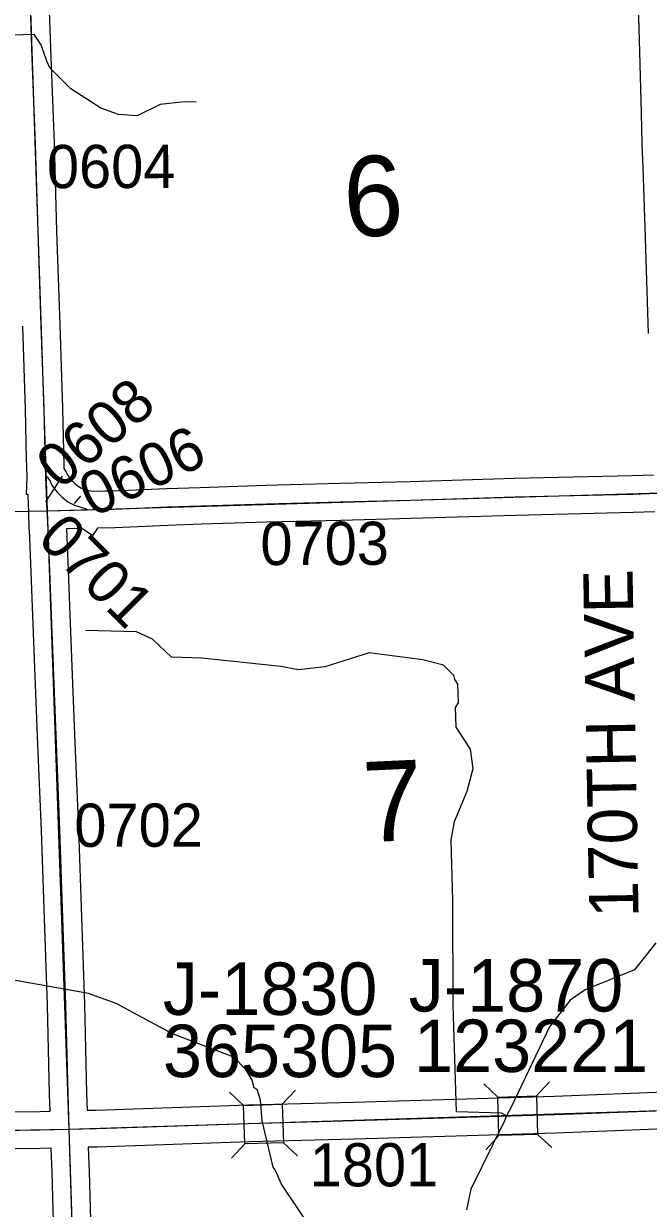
# Model space of a CAD drawing. Extents: x 128.7 to 185.5, y -21.4 to 12.6.
# Drawn here: x 139.982 to 140.994, y -3.672 to -1.752 of the extents above; entities that cross this region are included whole.
import ezdxf

# ---------------------------------------------------------------- set-up
doc = ezdxf.new("R2010")
doc.units = 0
for name, color, linetype in [('tdCoHydroRiver', 7, 'Continuous'), ('tdCoSecRdNmbr', 7, 'Continuous'), ('tdCoSecRdTxt', 7, 'Continuous'), ('tdCoSecRteBand', 7, 'Continuous'), ('tdCoSecRteCL', 7, 'Continuous'), ('tdCoSectLine', 7, 'Continuous'), ('tdCoSectLinePart', 7, 'Continuous'), ('tdCoSectNmbr', 7, 'Continuous'), ('tdCoStrucSec', 7, 'Continuous'), ('tdCoStrucSecCoName', 7, 'Continuous'), ('tdCoStrucSecFHWANum', 7, 'Continuous'), ('tdCoSurfGravel', 7, 'Continuous'), ('tdCoTwpBndryShd', 7, 'Continuous')]:
    doc.layers.add(name, color=color, linetype=linetype)

msp = doc.modelspace()

# ---------------------------------------------------------------- linework, layer by layer
at = {"layer": 'tdCoHydroRiver'}
for points in [[(140.2614, -1.8796), (140.2424, -1.8786), (140.2031, -1.883), (140.1658, -1.9016), (140.1358, -1.8993), (140.107, -1.8892), (140.0587, -1.8576), (140.0245, -1.8239), (140.0194, -1.813), (140.0142, -1.7974), (140.0125, -1.7927), (140.0107, -1.7865), (139.9991, -1.7695), (139.8699, -1.7735)], [(140.7641, -3.5224), (140.7561, -3.5179), (140.6834, -3.5155), (140.678, -3.3436), (140.6774, -3.1732), (140.6744, -3.0755), (140.6797, -3.0453), (140.7003, -2.9958), (140.7102, -2.9591), (140.706, -2.9277), (140.6828, -2.8921), (140.6818, -2.8606), (140.6863, -2.8526), (140.6854, -2.8226), (140.6804, -2.8149), (140.6786, -2.8086), (140.6623, -2.7918), (140.6289, -2.7834), (140.5418, -2.7719), (140.4699, -2.7947), (140.4274, -2.7992), (140.3989, -2.7937), (140.2706, -2.7804), (140.2217, -2.7788), (140.1908, -2.7498), (140.1651, -2.7379), (140.083, -2.7358)], [(141.0062, -3.2418), (140.9713, -3.2855), (140.8918, -3.318), (140.8671, -3.3345), (140.8338, -3.3782), (140.7715, -3.508), (140.7641, -3.5224), (140.7612, -3.5304), (140.7063, -3.641), (140.6994, -3.6743)], [(140.4694, -3.7368), (140.3999, -3.6332), (140.3897, -3.6099), (140.3864, -3.6052), (140.3682, -3.5301), (140.3656, -3.497), (140.3604, -3.4798), (140.3555, -3.4768), (140.352, -3.4643), (140.342, -3.4472), (140.3224, -3.4273), (140.2234, -3.3894), (140.1319, -3.3402), (140.0872, -3.3242), (139.8174, -3.2759)]]:
    msp.add_lwpolyline(points, dxfattribs=at)
at = {"layer": 'tdCoSecRdNmbr'}
msp.add_line((140.0743, -2.5179), (140.0638, -2.5297), dxfattribs=at)
msp.add_lwpolyline([(140.0445, -2.4855), (140.0175, -2.5269), (140.0175, -2.5269)], dxfattribs=at)
at = {"layer": 'tdCoSecRteBand'}
for points in [[(140.0214, -1.6717), (140.0261, -1.8065), (140.0315, -1.946), (140.0315, -1.9462), (140.0315, -1.9464), (140.0355, -2.0883), (140.0406, -2.2404), (140.0406, -2.2404), (140.0406, -2.2404), (140.0451, -2.3753), (140.0451, -2.3755), (140.0451, -2.3756), (140.0471, -2.468), (140.0474, -2.4732), (140.05, -2.4774), (140.0511, -2.4791), (140.052, -2.4809), (140.054, -2.4852), (140.0589, -2.4914), (140.0646, -2.4971), (140.0703, -2.5019), (140.076, -2.5048), (140.0844, -2.5076), (140.0884, -2.5085), (140.0938, -2.5097), (140.094, -2.5099)], [(140.994, -2.2542), (140.9904, -2.1342), (140.9891, -2.0995), (140.9891, -2.0994), (140.9891, -2.0994), (140.9854, -1.9851), (140.9837, -1.9476), (140.9837, -1.9472), (140.9837, -1.9468), (140.9827, -1.8974), (140.9802, -1.7979), (140.9775, -1.7035)], [(139.8061, -3.5181), (140.0082, -3.5151), (140.0249, -3.5147), (140.0241, -3.4875), (140.0241, -3.4873), (140.0241, -3.4872), (140.0206, -3.3431), (140.0157, -3.2022), (140.0157, -3.2022), (140.0157, -3.2022), (140.0108, -3.0598), (140.0051, -2.9203), (140.0051, -2.9203), (140.0051, -2.9203), (139.9997, -2.7822), (139.9997, -2.7821), (139.9997, -2.7821), (139.9945, -2.6409), (139.9916, -2.5725), (139.9911, -2.5725), (139.9904, -2.5428), (139.9893, -2.5179), (139.9892, -2.516), (139.9892, -2.5156), (139.9892, -2.5156), (139.9892, -2.5156), (139.9892, -2.5154), (139.9866, -2.5153), (139.9879, -2.4866), (139.9872, -2.4703), (139.9872, -2.4699), (139.9872, -2.4699), (139.9867, -2.4579), (139.9869, -2.4579), (139.9851, -2.3771), (139.9807, -2.2424)], [(140.094, -2.5099), (140.1145, -2.5093), (140.1278, -2.509), (140.2132, -2.5053), (140.2133, -2.5053), (140.2135, -2.5053), (140.2682, -2.5036), (140.3742, -2.5001), (140.3744, -2.5001), (140.3745, -2.5001), (140.4946, -2.4971), (140.6082, -2.4942), (140.7768, -2.489), (140.7769, -2.489), (140.777, -2.489), (140.9679, -2.4846), (141.0025, -2.4833)], [(141.0045, -2.5432), (140.9699, -2.5445), (140.9697, -2.5445), (140.9695, -2.5445), (140.7785, -2.549), (140.6099, -2.5542), (140.6099, -2.5542), (140.6098, -2.5542), (140.4961, -2.5571), (140.4961, -2.5571), (140.4961, -2.5571), (140.3761, -2.5601), (140.2702, -2.5635), (140.2701, -2.5635), (140.2701, -2.5635), (140.2156, -2.5653), (140.1302, -2.569), (140.1299, -2.569), (140.1296, -2.569), (140.1016, -2.5697), (140.0936, -2.5817), (140.0765, -2.5703), (140.0516, -2.571), (140.0544, -2.6384), (140.0544, -2.6385), (140.0544, -2.6386), (140.0596, -2.7798), (140.065, -2.9179), (140.0707, -3.0574), (140.0707, -3.0575), (140.0707, -3.0576), (140.0757, -3.2002), (140.0806, -3.3412), (140.0806, -3.3414), (140.0806, -3.3415), (140.084, -3.4857), (140.0849, -3.5132)], [(140.0849, -3.5132), (140.0851, -3.5132), (140.0994, -3.5129), (140.3453, -3.5045), (140.3454, -3.5045), (140.3456, -3.5045), (140.5164, -3.5001), (140.6806, -3.4951), (140.842, -3.4902), (141.0335, -3.4828)], [(141.0389, -3.7041), (141.0377, -3.648), (141.0351, -3.5428), (140.8442, -3.5502), (140.844, -3.5502), (140.8439, -3.5502), (140.6824, -3.5551), (140.6824, -3.5551), (140.6824, -3.5551), (140.5181, -3.56), (140.5181, -3.56), (140.518, -3.56), (140.3472, -3.5645), (140.1013, -3.5729), (140.1011, -3.5729), (140.101, -3.5729), (140.0868, -3.5732), (140.088, -3.6123), (140.088, -3.6124), (140.088, -3.6124), (140.0914, -3.7318)], [(140.0315, -3.7337), (140.028, -3.6142), (140.0268, -3.5749), (140.0268, -3.5747), (140.0095, -3.5751), (140.0093, -3.5751), (140.0092, -3.5751), (139.807, -3.578)]]:
    msp.add_lwpolyline(points, dxfattribs=at)
at = {"layer": 'tdCoSecRteCL'}
msp.add_line((140.0203, -2.5417), (140.0853, -2.5401), dxfattribs=at)
for points in [[(140.0179, -2.4866), (140.0172, -2.469), (140.0151, -2.3763), (140.0107, -2.2414), (140.0055, -2.0892), (140.0015, -1.9472), (139.9961, -1.8076), (139.9914, -1.6727), (139.9892, -1.6025), (139.989, -1.5978)], [(140.0203, -2.5417), (140.0191, -2.5143), (140.0179, -2.4866)], [(140.0179, -2.4866), (140.0204, -2.4867), (140.0248, -2.4936), (140.0283, -2.501), (140.0364, -2.5114), (140.0443, -2.5193), (140.0537, -2.5272), (140.0645, -2.5326), (140.0763, -2.5365), (140.0818, -2.5378), (140.0853, -2.5401)], [(140.0853, -2.5401), (140.1289, -2.539), (140.2144, -2.5353), (140.2692, -2.5335), (140.3752, -2.5301), (140.4953, -2.5271), (140.609, -2.5242), (140.7777, -2.519), (140.9688, -2.5146), (141.0336, -2.5121)], [(140.0558, -3.5439), (140.0541, -3.4865), (140.0506, -3.3423), (140.0457, -3.2012), (140.0407, -3.0587), (140.0351, -2.9191), (140.0296, -2.781), (140.0245, -2.6397), (140.0211, -2.5595), (140.0203, -2.5417)], [(140.0558, -3.5439), (140.1002, -3.5429), (140.3463, -3.5345), (140.5172, -3.53), (140.6815, -3.5251), (140.843, -3.5202), (141.0643, -3.5117)], [(139.0646, -3.5638), (139.0694, -3.5614), (139.0795, -3.5601), (139.2983, -3.5547), (139.3528, -3.554), (139.5002, -3.5525), (139.6837, -3.5503), (139.8065, -3.548), (140.0087, -3.5451), (140.0558, -3.5439)], [(140.0883, -4.5437), (140.0849, -4.4411), (140.0809, -4.3262), (140.08, -4.286), (140.0753, -4.1422), (140.0711, -4.0044), (140.0671, -3.8616), (140.0615, -3.7329), (140.058, -3.6133), (140.0558, -3.5439)]]:
    msp.add_lwpolyline(points, dxfattribs=at)
at = {"layer": 'tdCoSectLine'}
for points in [[(139.9867, -1.5369), (140.02, -2.5417)], [(140.02, -2.5417), (141.0332, -2.5121)], [(139.0261, -2.559), (140.02, -2.5417)], [(140.02, -2.5417), (140.0555, -3.5439)], [(140.0555, -3.5439), (141.0639, -3.5117)], [(139.0641, -3.5611), (140.0555, -3.5439)], [(140.0555, -3.5439), (140.0879, -4.5437)]]:
    msp.add_lwpolyline(points, dxfattribs=at)
at = {"layer": 'tdCoSectLinePart'}
msp.add_lwpolyline([(139.0561, -2.5585), (139.9897, -2.5423)], dxfattribs=at)
at = {"layer": 'tdCoStrucSec'}
for p, q in [((140.7501, -3.4917), (140.7273, -3.4702)), ((140.8127, -3.4898), (140.8341, -3.467)), ((140.3384, -3.5052), (140.3156, -3.4837)), ((140.401, -3.5033), (140.4224, -3.4805)), ((140.3403, -3.5678), (140.3189, -3.5906)), ((140.4029, -3.5658), (140.4257, -3.5873)), ((140.752, -3.5543), (140.7306, -3.5771)), ((140.8146, -3.5524), (140.8374, -3.5738))]:
    msp.add_line(p, q, dxfattribs=at)
for points in [[(140.7501, -3.4917), (140.8127, -3.4898), (140.8146, -3.5524), (140.752, -3.5543)], [(140.3384, -3.5052), (140.401, -3.5033), (140.4029, -3.5658), (140.3403, -3.5678)]]:
    msp.add_lwpolyline(points, close=True, dxfattribs=at)
at = {"layer": 'tdCoSurfGravel'}
for points in [[(140.0179, -2.4866), (140.0172, -2.469), (140.0151, -2.3763), (140.0107, -2.2414), (140.0055, -2.0892), (140.0015, -1.9472), (139.9961, -1.8076), (139.9914, -1.6727), (139.9892, -1.6025)], [(140.0179, -2.4866), (140.0204, -2.4867), (140.0248, -2.4936), (140.0283, -2.501), (140.0364, -2.5114), (140.0443, -2.5193), (140.0537, -2.5272), (140.0645, -2.5326), (140.0763, -2.5365), (140.0818, -2.5378), (140.0853, -2.5401)], [(140.0883, -4.5437), (140.0849, -4.4411), (140.0809, -4.3262), (140.08, -4.286), (140.0753, -4.1422), (140.0711, -4.0044), (140.0671, -3.8616), (140.0615, -3.7329), (140.058, -3.6133), (140.0558, -3.5439), (140.0541, -3.4865), (140.0506, -3.3423), (140.0457, -3.2012), (140.0407, -3.0587), (140.0351, -2.9191), (140.0296, -2.781), (140.0245, -2.6397), (140.0211, -2.5595), (140.0203, -2.5417), (140.0191, -2.5143), (140.0179, -2.4866), (140.0179, -2.4866)], [(140.0853, -2.5401), (140.1289, -2.539), (140.2144, -2.5353), (140.2692, -2.5335), (140.3752, -2.5301), (140.4953, -2.5271), (140.609, -2.5242), (140.7777, -2.519), (140.9688, -2.5146), (141.0336, -2.5121)], [(140.0203, -2.5417), (140.0853, -2.5401), (140.0853, -2.5401)], [(139.0645, -3.5638), (139.0646, -3.5638), (139.0694, -3.5614), (139.0795, -3.5601), (139.2983, -3.5547), (139.3528, -3.554), (139.5002, -3.5525), (139.6837, -3.5503), (139.8065, -3.548), (140.0087, -3.5451), (140.0558, -3.5439), (140.1002, -3.5429), (140.3463, -3.5345), (140.5172, -3.53), (140.6815, -3.5251), (140.843, -3.5202), (141.0643, -3.5117)]]:
    msp.add_lwpolyline(points, dxfattribs=at)
at = {"layer": 'tdCoTwpBndryShd'}
msp.add_lwpolyline([(139.7753, 4.488), (139.8117, 3.486), (139.847, 2.4824), (139.8814, 1.4767), (139.916, 0.4726), (139.9523, -0.532), (139.9867, -1.5369), (140.02, -2.5417), (140.0555, -3.5439), (140.0879, -4.5437), (140.1169, -5.5472), (140.1441, -6.552), (140.1762, -7.5484), (140.2009, -8.5459), (140.2273, -9.5432), (140.2527, -10.5463), (140.2854, -11.5456), (140.3203, -12.5525), (140.3446, -13.5481), (140.3501, -13.7735)], dxfattribs=at)

# ---------------------------------------------------------------- texts
at = {"layer": 'tdCoSecRdNmbr'}
for s, rotation, p in [('0604', 0.1068, (140.0198, -2.0187)), ('0608', 40.1053, (140.0407, -2.5089)), ('0606', 25.106, (140.0939, -2.5527)), ('0701', 315.1062, (140.0018, -2.5894)), ('0703', 0.107, (140.3656, -2.6296)), ('0702', 0.1068, (140.0642, -3.0863)), ('1801', 0.107, (140.4454, -3.6367))]:
    msp.add_text(s, height=0.07, rotation=rotation, dxfattribs=at).set_placement(p)
at = {"layer": 'tdCoSecRdTxt'}
msp.add_text('170TH AVE', height=0.08, rotation=91, dxfattribs=at).set_placement((140.9782, -3.2006))
at = {"layer": 'tdCoSectNmbr'}
for s, rotation, p in [('6', 2.6595, (140.5029, -2.0985)), ('7', 2.6594, (140.5346, -3.079))]:
    msp.add_text(s, height=0.13, rotation=rotation, dxfattribs=at).set_placement(p)
at = {"layer": 'tdCoStrucSecCoName'}
for s, p in [('J-1830', (140.2075, -3.3587)), ('J-1870', (140.6058, -3.3532))]:
    msp.add_text(s, height=0.085, dxfattribs=at).set_placement(p)
at = {"layer": 'tdCoStrucSecFHWANum'}
for s, p in [('365305', (140.2077, -3.4595)), ('123221', (140.6144, -3.4512))]:
    msp.add_text(s, height=0.085, dxfattribs=at).set_placement(p)

doc.saveas('drawing.dxf')
